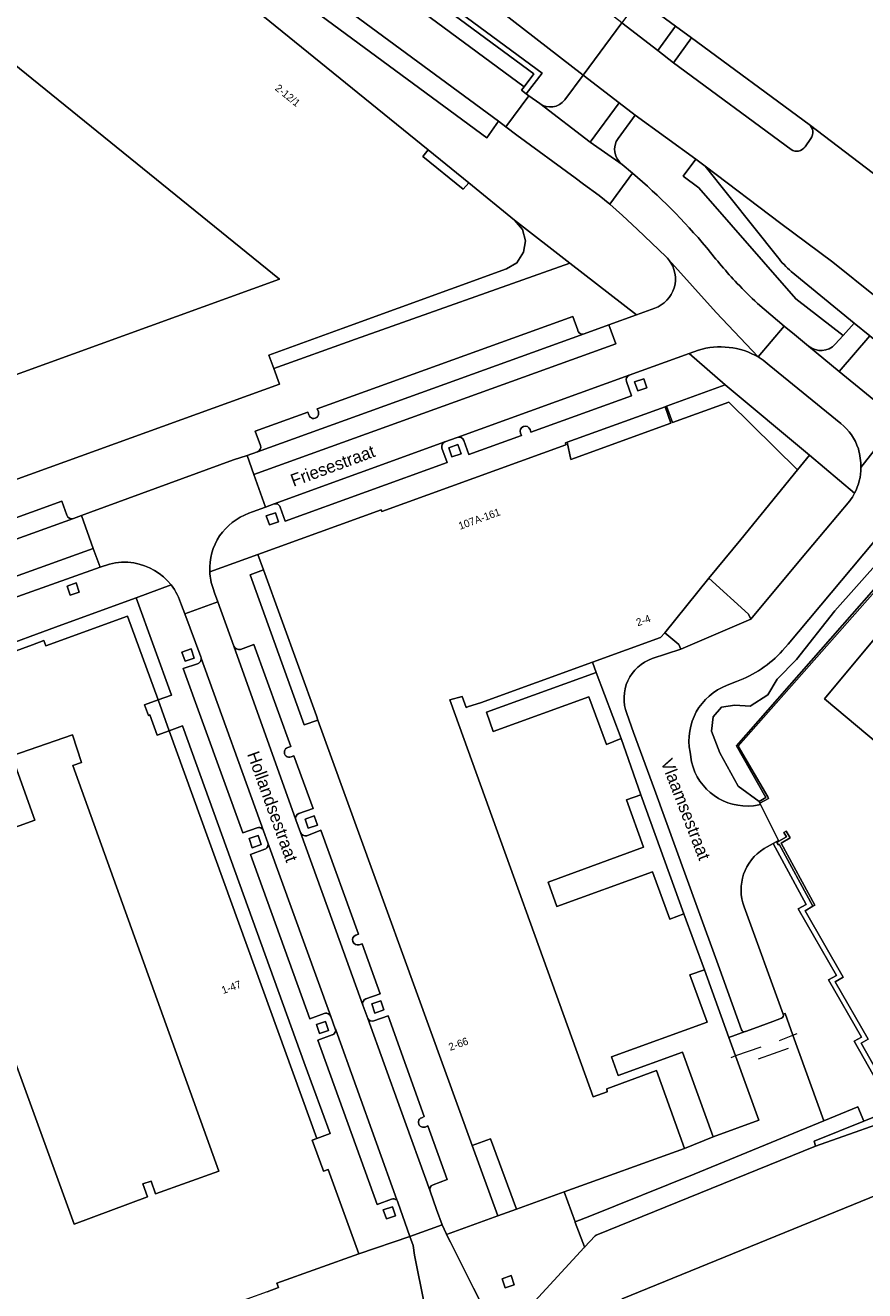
# Model space of a CAD drawing. Header units: metres. Extents: x 151448 to 154749, y 463108 to 465296.
# Tile 276 of 449: x 154262 to 154346, y 463401 to 463527. Entities that reach past the tile are written whole.
import ezdxf
from ezdxf.enums import TextEntityAlignment as Align

# ---------------------------------------------------------------- set-up
doc = ezdxf.new("R2010")
doc.units = ezdxf.units.M
for name, color, linetype, lineweight in [('B-PV-GR-BEPLANTING_CULTUUR_BODEMBEDEKKER-GV', 253, 'Continuous', 9), ('B-PV-GR-BEPLANTING_CULTUUR_HEESTERS-GV', 253, 'Continuous', 9), ('B-PV-GR-GROENVOORZIENING-GV', 253, 'Continuous', 9), ('B-PV-GR-HAAG-GV', 253, 'Continuous', 9), ('B-PV-IE-TERREINAFSCHEIDING_KUNSTMATIG_HEKWERK-G', 253, 'Continuous', 9), ('B-PV-IE-TERREINAFSCHEIDING_KUNSTMATIG_MUUR-G', 253, 'Continuous', 9), ('B-PV-OG-BEBOUWING-GV', 1, 'Continuous', 9), ('B-PV-OG-BEBOUWING-T18', 2, 'Continuous', 9), ('B-PV-OG-TERREIN_ERF-GV', 253, 'Continuous', 9), ('B-PV-OG-TOPOGRAFIE-T18', 2, 'Continuous', 9), ('B-PV-VH-GESLOTENVERHARDING_ASFALT-GV', 253, 'Continuous', 9), ('B-PV-VH-OPENVERHARDING_BETONSTRAATSTEEN-GV', 253, 'Continuous', 9), ('B-PV-VH-OPENVERHARDING_SIERBESTRATING-GV', 253, 'Continuous', 9), ('B-PV-VH-OPENVERHARDING_STRAATBAKSTEEN-GV', 253, 'Continuous', 9)]:
    doc.layers.add(name, color=color, linetype=linetype, lineweight=lineweight)
doc.styles.add('Drong', font='txt', dxfattribs={"height": 1.8})

msp = doc.modelspace()

# ---------------------------------------------------------------- linework, layer by layer
at = {"layer": 'B-PV-GR-BEPLANTING_CULTUUR_BODEMBEDEKKER-GV', "flags": 128}
for points in [[(154335.152, 463449.381), (154335.085, 463449.517), (154334.99, 463449.693), (154332.902, 463451.228), (154331.09, 463454.544), (154330.245, 463456.716), (154330.419, 463458.151), (154331.238, 463459.094), (154332.58, 463459.313), (154334.116, 463459.195), (154335.866, 463460.344), (154336.805, 463461.899), (154338.724, 463463.87), (154342.567, 463468.746), (154347.157, 463473.901), (154348.969, 463475.831), (154350.806, 463476.77), (154352.036, 463477.195), (154350.358, 463478.598)], [(154347.525, 463476.908), (154337.901, 463465.418), (154337.333, 463464.754)], [(154332.749, 463461.663), (154331.795, 463461.295)], [(154328.098, 463454.616), (154328.253, 463453.638)], [(154337.403, 463428.414), (154337.603, 463428.486), (154338.382, 463426.325), (154341.467, 463417.773), (154344.857, 463419.17), (154345.45, 463417.731), (154348.345, 463418.902), (154344.513, 463425.723), (154345.22, 463426.125), (154341.932, 463431.849), (154342.724, 463432.305), (154338.908, 463438.945), (154339.7, 463439.4), (154336.402, 463445.48), (154335.501, 463444.974)], [(154333.516, 463439.14), (154337.403, 463428.414)]]:
    msp.add_lwpolyline(points, dxfattribs=at)
at = {"layer": 'B-PV-GR-BEPLANTING_CULTUUR_BODEMBEDEKKER-GV'}
for points in [[(154337.333, 463464.754, -0.1171365), (154332.749, 463461.663)], [(154331.795, 463461.295, 0.3654639), (154328.098, 463454.616)], [(154328.253, 463453.638, 0.3803509), (154334.444, 463449.258)], [(154334.444, 463449.258, 0.0324869), (154335.152, 463449.381)], [(154335.501, 463444.974, 0.3615235), (154333.516, 463439.14)]]:
    msp.add_lwpolyline(points, format="xyb", dxfattribs=at)
at = {"layer": 'B-PV-GR-BEPLANTING_CULTUUR_HEESTERS-GV', "flags": 128}
for points in [[(154332.752, 463455.259), (154349.603, 463474.428), (154352.036, 463477.195), (154350.806, 463476.77), (154348.969, 463475.831), (154347.157, 463473.901), (154342.567, 463468.746), (154338.724, 463463.87), (154336.805, 463461.899), (154335.866, 463460.344), (154334.116, 463459.195), (154332.58, 463459.313), (154331.238, 463459.094), (154330.419, 463458.151), (154330.245, 463456.716), (154331.09, 463454.544), (154332.902, 463451.228), (154334.99, 463449.693), (154335.686, 463450.088)], [(154336.969, 463445.703), (154336.932, 463445.777), (154336.402, 463445.48), (154339.7, 463439.4), (154338.908, 463438.945), (154342.724, 463432.305), (154341.932, 463431.849), (154345.22, 463426.125), (154344.513, 463425.723), (154348.345, 463418.902), (154348.812, 463419.091), (154345.193, 463425.534), (154345.904, 463425.938), (154342.614, 463431.665), (154343.406, 463432.121), (154339.591, 463438.761), (154340.372, 463439.21), (154337.009, 463445.409), (154336.889, 463445.351), (154336.773, 463445.591)]]:
    msp.add_lwpolyline(points, close=True, dxfattribs=at)
at = {"layer": 'B-PV-GR-GROENVOORZIENING-GV', "flags": 128}
for points in [[(154263.1, 463559.516), (154313.314, 463522.45), (154311.728, 463520.404), (154312.003, 463520.189), (154313.073, 463519.42)], [(154315.578, 463519.784), (154317.424, 463522.277), (154280.923, 463550.577), (154267.89, 463557.635), (154266.145, 463558.64)], [(154342.61, 463495.365), (154343.39, 463496.251), (154338.662, 463499.922), (154328.965, 463511.001), (154327.405, 463512.172), (154328.666, 463513.853), (154322.611, 463518.264), (154320.9, 463515.945)], [(154321.314, 463513.339), (154322.36, 463512.455)], [(154336.839, 463504.105), (154329.617, 463513.16), (154328.666, 463513.853), (154327.405, 463512.172), (154328.965, 463511.001), (154338.662, 463499.922), (154343.39, 463496.251), (154344.485, 463497.495), (154338.215, 463502.63)], [(154334.828, 463499.452), (154337.5, 463497.187), (154338.543, 463496.353), (154339.945, 463495.189)]]:
    msp.add_lwpolyline(points, dxfattribs=at)
at = {"layer": 'B-PV-GR-GROENVOORZIENING-GV'}
for points in [[(154313.073, 463519.42, 0.4016434), (154315.578, 463519.784)], [(154320.9, 463515.945, 0.4044844), (154321.314, 463513.339)], [(154322.36, 463512.455, -0.0402486), (154329.751, 463505.038)], [(154329.751, 463505.038, 0.0243622), (154332.818, 463501.457)], [(154338.215, 463502.63, -0.0543622), (154336.839, 463504.105)], [(154332.818, 463501.457, 0.0146946), (154334.828, 463499.452)], [(154339.945, 463495.189, 0.3977732), (154342.61, 463495.365)]]:
    msp.add_lwpolyline(points, format="xyb", dxfattribs=at)
at = {"layer": 'B-PV-GR-GROENVOORZIENING-GV', "flags": 128}
for points in [[(154323.78, 463491.014), (154323.471, 463491.923), (154322.562, 463491.613), (154322.872, 463490.705)], [(154305.216, 463484.435), (154304.907, 463485.344), (154303.998, 463485.034), (154304.307, 463484.126)], [(154286.969, 463477.628), (154286.66, 463478.537), (154285.751, 463478.227), (154286.061, 463477.319)], [(154267.073, 463470.607), (154266.764, 463471.516), (154265.855, 463471.206), (154266.165, 463470.298)], [(154278.544, 463464.02), (154278.235, 463464.929), (154277.326, 463464.619), (154277.636, 463463.711)], [(154290.859, 463447.328), (154290.55, 463448.237), (154289.641, 463447.927), (154289.951, 463447.019)], [(154285.253, 463445.373), (154284.944, 463446.282), (154284.035, 463445.972), (154284.345, 463445.064)], [(154297.507, 463428.855), (154297.198, 463429.764), (154296.289, 463429.454), (154296.599, 463428.546)], [(154291.983, 463426.799), (154291.674, 463427.708), (154290.765, 463427.398), (154291.075, 463426.49)], [(154317.567, 463405.155), (154318.628, 463406.29), (154318.704, 463406.34), (154340.64, 463415.245), (154340.488, 463415.724), (154345.45, 463417.731), (154344.857, 463419.17), (154341.467, 463417.773), (154328.518, 463412.437), (154318.075, 463408.233), (154316.619, 463407.663), (154316.632, 463407.628), (154317.563, 463405.165)], [(154298.668, 463408.277), (154298.359, 463409.186), (154297.45, 463408.876), (154297.76, 463407.968)], [(154310.531, 463401.392), (154310.222, 463402.301), (154309.313, 463401.991), (154309.622, 463401.083)]]:
    msp.add_lwpolyline(points, close=True, dxfattribs=at)
at = {"layer": 'B-PV-GR-HAAG-GV', "flags": 128}
for points in [[(154263.1, 463559.516), (154313.314, 463522.45), (154311.728, 463520.404), (154312.003, 463520.189)], [(154315.578, 463519.784), (154317.424, 463522.277), (154280.923, 463550.577), (154267.89, 463557.635), (154266.145, 463558.64)], [(154312.003, 463520.189), (154313.073, 463519.42)], [(154342.61, 463495.365), (154343.39, 463496.251), (154338.662, 463499.922), (154328.965, 463511.001), (154327.405, 463512.172), (154328.666, 463513.853), (154322.611, 463518.264), (154320.9, 463515.945)], [(154321.314, 463513.339), (154322.36, 463512.455)], [(154336.839, 463504.105), (154329.617, 463513.16), (154328.666, 463513.853), (154327.405, 463512.172), (154328.965, 463511.001), (154338.662, 463499.922), (154343.39, 463496.251), (154344.485, 463497.495), (154338.215, 463502.63)], [(154334.828, 463499.452), (154337.5, 463497.187), (154338.543, 463496.353), (154339.945, 463495.189)]]:
    msp.add_lwpolyline(points, dxfattribs=at)
at = {"layer": 'B-PV-GR-HAAG-GV'}
for points in [[(154313.073, 463519.42, 0.4016434), (154315.578, 463519.784)], [(154320.9, 463515.945, 0.4044844), (154321.314, 463513.339)], [(154322.36, 463512.455, -0.0402486), (154329.751, 463505.038)], [(154329.751, 463505.038, 0.0243622), (154332.818, 463501.457)], [(154338.215, 463502.63, -0.0543622), (154336.839, 463504.105)], [(154332.818, 463501.457, 0.0146946), (154334.828, 463499.452)], [(154339.945, 463495.189, 0.3977732), (154342.61, 463495.365)]]:
    msp.add_lwpolyline(points, format="xyb", dxfattribs=at)
at = {"layer": 'B-PV-GR-HAAG-GV', "flags": 128}
msp.add_lwpolyline([(154317.567, 463405.155), (154318.628, 463406.29), (154318.704, 463406.34), (154340.64, 463415.245), (154340.488, 463415.724), (154345.45, 463417.731), (154344.857, 463419.17), (154341.467, 463417.773), (154328.518, 463412.437), (154318.075, 463408.233), (154316.619, 463407.663), (154316.632, 463407.628), (154317.563, 463405.165)], close=True, dxfattribs=at)
at = {"layer": 'B-PV-IE-TERREINAFSCHEIDING_KUNSTMATIG_HEKWERK-G', "flags": 128}
for points in [[(154337.048, 463425.812), (154338.382, 463426.325)], [(154338.382, 463426.325), (154338.818, 463426.492)], [(154335.155, 463425.144), (154332.648, 463424.253)], [(154334.928, 463423.959), (154337.921, 463425.036)], [(154332.648, 463424.253), (154332.166, 463424.082)], [(154340.64, 463415.245), (154340.585, 463415.418)]]:
    msp.add_lwpolyline(points, dxfattribs=at)
at = {"layer": 'B-PV-IE-TERREINAFSCHEIDING_KUNSTMATIG_MUUR-G', "flags": 128}
for points in [[(154289.415, 463457.718), (154284.132, 463472.344)], [(154289.544, 463457.334), (154289.415, 463457.718)], [(154318.704, 463406.34), (154340.64, 463415.245)]]:
    msp.add_lwpolyline(points, dxfattribs=at)
at = {"layer": 'B-PV-OG-BEBOUWING-GV', "flags": 128}
for points in [[(154260.088, 463538.466), (154214.258, 463521.888), (154217.732, 463512.172), (154221.565, 463501.544), (154223.533, 463502.281), (154227.014, 463492.715), (154225.049, 463491.953), (154232.438, 463471.626), (154287.066, 463491.382), (154286.51, 463492.958), (154285.998, 463494.282), (154293.343, 463496.944), (154309.744, 463502.902), (154310.777, 463503.514), (154311.453, 463504.585), (154311.662, 463505.694), (154311.358, 463506.851), (154310.56, 463507.762), (154305.993, 463511.505), (154305.438, 463510.868), (154301.397, 463514.133), (154301.915, 463514.786), (154274.673, 463536.913)], [(154285.832, 463400.68), (154286.972, 463401.102), (154286.813, 463401.544), (154294.993, 463404.482), (154291.946, 463412.925), (154291.464, 463412.751), (154291.392, 463412.95), (154290.345, 463415.845), (154290.823, 463416.018), (154276.062, 463456.74), (154274.868, 463456.306), (154274.131, 463458.346), (154273.981, 463458.29), (154273.593, 463459.33), (154274.936, 463459.832), (154271.9, 463468.215), (154263.723, 463465.253), (154263.538, 463465.76), (154262.406, 463465.348), (154258.352, 463463.872)], [(154442.147, 463403.353), (154421.362, 463419.229), (154414.536, 463424.443), (154414.289, 463424.632), (154412.427, 463426.054), (154394.653, 463418.798), (154386.1, 463415.306), (154382.303, 463424.586), (154388.444, 463427.099), (154388.646, 463427.182), (154388.333, 463427.958), (154384.274, 463426.301), (154370.272, 463420.584), (154364.632, 463418.282), (154364.855, 463417.735), (154321.302, 463399.986)]]:
    msp.add_lwpolyline(points, dxfattribs=at)
for points in [[(154233.105, 463518.142), (154256.515, 463526.61), (154287.075, 463501.861), (154245.879, 463486.96), (154236.362, 463513.272), (154235.04, 463512.793)], [(154325.563, 463466.523), (154329.978, 463471.983), (154333.176, 463475.856), (154338.851, 463482.827), (154331.966, 463489.57), (154326.348, 463487.54), (154325.757, 463489.193), (154325.601, 463489.134), (154326.188, 463487.478), (154316.181, 463483.86), (154315.813, 463485.578), (154315.641, 463485.512), (154315.679, 463485.336), (154297.29, 463478.673), (154297.232, 463478.843), (154284.906, 463474.379), (154285.474, 463472.816), (154290.774, 463458.232), (154290.921, 463457.807), (154306.311, 463415.301), (154308.158, 463415.979), (154310.747, 463408.954), (154315.508, 463410.673), (154327.548, 463415.021), (154324.748, 463422.788), (154319.798, 463420.959), (154319.81, 463420.665), (154318.41, 463420.18), (154304.647, 463458.278), (154304.105, 463459.832), (154305.314, 463460.173), (154305.733, 463459.074), (154305.974, 463459.159), (154307.172, 463459.555), (154318.335, 463463.613), (154325.137, 463466.085)], [(154360.189, 463432.569), (154362.956, 463427.71), (154378.347, 463436.437), (154378.115, 463436.886), (154380.906, 463438.511), (154379.921, 463440.281), (154383.978, 463445.04), (154379.188, 463449.068), (154379.432, 463449.451), (154360.362, 463465.471), (154351.957, 463472.477), (154351.82, 463472.312), (154341.529, 463459.931), (154360.501, 463444.022), (154363.615, 463447.676), (154370.014, 463442.272), (154369.013, 463440.978), (154370.287, 463438.579), (154360.085, 463432.751)], [(154281.027, 463412.744), (154274.689, 463410.491), (154274.267, 463411.733), (154273.431, 463411.464), (154273.871, 463410.192), (154266.566, 463407.435), (154250.766, 463450.783), (154255.981, 463452.645), (154258.265, 463446.253), (154262.619, 463447.816), (154260.342, 463454.25), (154266.387, 463456.357), (154267.304, 463453.585), (154266.426, 463453.28)]]:
    msp.add_lwpolyline(points, close=True, dxfattribs=at)
at = {"layer": 'B-PV-OG-TERREIN_ERF-GV', "flags": 128}
for points in [[(154233.105, 463518.142), (154235.04, 463512.793), (154236.362, 463513.272), (154245.879, 463486.96), (154287.075, 463501.861), (154256.515, 463526.61)], [(154301.915, 463514.786), (154301.397, 463514.133), (154305.438, 463510.868), (154305.993, 463511.505)], [(154294.659, 463495.89), (154316.07, 463503.488), (154310.56, 463507.762), (154311.358, 463506.851), (154311.662, 463505.694), (154311.453, 463504.585), (154310.777, 463503.514), (154309.744, 463502.902), (154293.343, 463496.944), (154285.998, 463494.282), (154286.51, 463492.958)], [(154338.851, 463482.827), (154340.028, 463484.273), (154331.623, 463491.33), (154325.757, 463489.193), (154326.348, 463487.54), (154331.966, 463489.57)], [(154315.813, 463485.578), (154316.181, 463483.86), (154326.188, 463487.478), (154325.601, 463489.134)], [(154349.603, 463474.428), (154332.752, 463455.259), (154335.686, 463450.088), (154334.99, 463449.693), (154335.085, 463449.517), (154335.946, 463449.976), (154335.859, 463450.156), (154332.9, 463455.227), (154349.616, 463474.132), (154349.749, 463474.284)], [(154285.474, 463472.816), (154284.132, 463472.344), (154289.415, 463457.718), (154289.544, 463457.334), (154290.921, 463457.807), (154290.774, 463458.232)], [(154360.085, 463432.751), (154370.287, 463438.579), (154369.013, 463440.978), (154370.014, 463442.272), (154363.615, 463447.676), (154360.501, 463444.022), (154341.529, 463459.931), (154351.82, 463472.312), (154351.957, 463472.477), (154360.362, 463465.471), (154379.432, 463449.451), (154379.188, 463449.068), (154383.978, 463445.04), (154379.921, 463440.281), (154380.906, 463438.511), (154378.115, 463436.886), (154378.347, 463436.437), (154362.956, 463427.71), (154360.189, 463432.569)], [(154274.936, 463459.832), (154276.27, 463460.301), (154272.751, 463470.044), (154265.335, 463467.322), (154258.06, 463464.683), (154258.352, 463463.872), (154262.406, 463465.348), (154263.538, 463465.76), (154263.723, 463465.253), (154271.9, 463468.215)], [(154327.486, 463438.465), (154326.066, 463437.914), (154324.336, 463442.641), (154314.798, 463439.186), (154313.919, 463441.637), (154323.447, 463445.11), (154321.738, 463449.85), (154323.175, 463450.336), (154321.225, 463455.961), (154319.734, 463455.375), (154317.992, 463460.126), (154308.442, 463456.671), (154307.765, 463458.613), (154318.728, 463462.573), (154318.335, 463463.613), (154307.172, 463459.555), (154305.974, 463459.159), (154305.733, 463459.074), (154305.314, 463460.173), (154304.105, 463459.832), (154304.647, 463458.278), (154318.41, 463420.18), (154319.81, 463420.665), (154319.798, 463420.959), (154324.748, 463422.788), (154327.548, 463415.021), (154330.422, 463416.169), (154327.36, 463424.633), (154320.928, 463422.302), (154320.24, 463424.161), (154329.806, 463427.621), (154328.074, 463432.357), (154329.533, 463432.856)], [(154321.225, 463455.961), (154318.728, 463462.573), (154307.765, 463458.613), (154308.442, 463456.671), (154317.992, 463460.126), (154319.734, 463455.375)], [(154274.936, 463459.832), (154273.593, 463459.33), (154273.981, 463458.29), (154274.131, 463458.346), (154274.868, 463456.306), (154276.062, 463456.74)], [(154281.027, 463412.744), (154266.426, 463453.28), (154267.304, 463453.585), (154266.387, 463456.357), (154260.342, 463454.25), (154262.619, 463447.816), (154258.265, 463446.253), (154255.981, 463452.645), (154250.766, 463450.783), (154266.566, 463407.435), (154273.871, 463410.192), (154273.431, 463411.464), (154274.267, 463411.733), (154274.689, 463410.491)], [(154276.062, 463456.74), (154290.823, 463416.018), (154292.14, 463416.499), (154289.637, 463423.3), (154277.369, 463457.235)], [(154323.175, 463450.336), (154321.738, 463449.85), (154323.447, 463445.11), (154313.919, 463441.637), (154314.798, 463439.186), (154324.336, 463442.641), (154326.066, 463437.914), (154327.486, 463438.465)], [(154331.98, 463426.099), (154329.533, 463432.856), (154328.074, 463432.357), (154329.806, 463427.621), (154320.24, 463424.161), (154320.928, 463422.302), (154327.36, 463424.633), (154330.422, 463416.169), (154334.973, 463417.833), (154332.648, 463424.253)], [(154310.747, 463408.954), (154308.158, 463415.979), (154306.311, 463415.301), (154308.88, 463408.277)]]:
    msp.add_lwpolyline(points, close=True, dxfattribs=at)
for points in [[(154349.616, 463474.132), (154332.9, 463455.227), (154335.859, 463450.156), (154335.946, 463449.976), (154335.085, 463449.517), (154335.152, 463449.381), (154336.04, 463447.583), (154336.932, 463445.777), (154336.969, 463445.703), (154337.734, 463446.142), (154337.473, 463446.592), (154337.712, 463446.707), (154338.089, 463446.047), (154337.189, 463445.525), (154340.572, 463439.325), (154340.372, 463439.21), (154339.591, 463438.761), (154343.406, 463432.121), (154342.614, 463431.665), (154345.904, 463425.938), (154345.193, 463425.534), (154348.812, 463419.091)], [(154318.717, 463391.45), (154322.008, 463393.769), (154323.423, 463394.779), (154323.359, 463394.936), (154321.581, 463399.285), (154321.302, 463399.986), (154364.855, 463417.735), (154364.632, 463418.282), (154370.272, 463420.584)], [(154350.073, 463418.563), (154340.64, 463415.245), (154318.704, 463406.34), (154318.628, 463406.29), (154317.567, 463405.155), (154317.539, 463405.125), (154317.514, 463405.098), (154310.68, 463397.701)], [(154348.345, 463418.902), (154345.45, 463417.731), (154340.488, 463415.724), (154340.64, 463415.245), (154350.073, 463418.563)]]:
    msp.add_lwpolyline(points, dxfattribs=at)
at = {"layer": 'B-PV-VH-GESLOTENVERHARDING_ASFALT-GV', "flags": 128}
for points in [[(154168.707, 463633.18), (154175.679, 463628.323), (154203.011, 463608.289), (154209.031, 463603.817), (154209.186, 463603.703), (154218.729, 463596.66), (154218.805, 463596.604), (154232.754, 463586.318), (154233.942, 463585.442), (154261.005, 463565.485), (154280.923, 463550.577), (154317.424, 463522.277), (154321.294, 463527.487), (154284.421, 463555.998), (154279.879, 463559.42), (154275.322, 463562.822), (154237.741, 463590.718)], [(154326.92, 463535.068), (154323.013, 463529.866), (154326.647, 463527.164)], [(154324.871, 463524.73), (154321.294, 463527.487), (154317.424, 463522.277), (154321.029, 463519.511), (154322.611, 463518.264), (154328.666, 463513.853), (154329.617, 463513.16), (154337.18, 463507.441), (154342.374, 463503.582), (154346.586, 463500.169), (154348.153, 463498.934), (154351.657, 463495.969), (154353.768, 463498.636), (154356.114, 463501.509), (154352.487, 463504.175), (154350.892, 463505.398), (154349.842, 463506.193)], [(154326.647, 463527.164), (154328.23, 463525.986), (154339.988, 463517.334), (154350.638, 463509.253)], [(154328.23, 463525.986), (154326.44, 463523.497), (154338.195, 463514.843)], [(154339.988, 463517.334), (154328.23, 463525.986)], [(154338.195, 463514.843), (154326.44, 463523.497), (154324.871, 463524.73)], [(154350.638, 463509.253), (154339.988, 463517.334)], [(154339.588, 463515.111), (154340.166, 463515.944)], [(154340.166, 463515.944), (154339.588, 463515.111)], [(154348.153, 463498.934), (154346.586, 463500.169), (154342.374, 463503.582), (154337.18, 463507.441), (154329.617, 463513.16), (154336.839, 463504.105)], [(154338.215, 463502.63), (154344.485, 463497.495), (154346.058, 463496.212), (154349.549, 463493.309), (154350.93, 463492.214), (154363.838, 463481.653), (154364.461, 463481.144), (154366.634, 463483.897), (154351.993, 463495.703), (154351.657, 463495.969), (154348.153, 463498.934)]]:
    msp.add_lwpolyline(points, dxfattribs=at)
at = {"layer": 'B-PV-VH-GESLOTENVERHARDING_ASFALT-GV'}
for points in [[(154340.166, 463515.944, 0.4113979), (154339.988, 463517.334)], [(154339.988, 463517.334, -0.4113979), (154340.166, 463515.944)], [(154338.195, 463514.843, 0.4306672), (154339.588, 463515.111)], [(154339.588, 463515.111, -0.4306672), (154338.195, 463514.843)], [(154336.839, 463504.105, 0.0543622), (154338.215, 463502.63)]]:
    msp.add_lwpolyline(points, format="xyb", dxfattribs=at)
at = {"layer": 'B-PV-VH-GESLOTENVERHARDING_ASFALT-GV', "flags": 128}
msp.add_lwpolyline([(154336.969, 463445.703), (154336.773, 463445.591), (154336.889, 463445.351), (154337.009, 463445.409), (154340.372, 463439.21), (154340.572, 463439.325), (154337.189, 463445.525), (154338.089, 463446.047), (154337.712, 463446.707), (154337.473, 463446.592), (154337.734, 463446.142)], close=True, dxfattribs=at)
at = {"layer": 'B-PV-VH-OPENVERHARDING_BETONSTRAATSTEEN-GV', "flags": 128}
for points in [[(154308.97, 463517.655), (154309.699, 463517.096), (154312.003, 463520.189), (154311.728, 463520.404), (154311.259, 463520.77), (154311.51, 463521.107), (154262.033, 463557.638), (154261.784, 463557.299), (154260.577, 463558.197), (154230.418, 463580.41), (154229.149, 463581.331), (154226.795, 463583.04)], [(154262.175, 463559.462), (154262.952, 463558.889), (154312.473, 463522.403), (154311.51, 463521.107), (154311.259, 463520.77), (154311.728, 463520.404), (154313.314, 463522.45), (154263.1, 463559.516)], [(154325.711, 463504.108), (154322.806, 463506.857), (154321.339, 463508.246), (154320.077, 463509.361), (154319.019, 463510.222), (154317.442, 463511.375), (154316.628, 463511.99), (154310.796, 463516.275), (154309.699, 463517.096), (154308.97, 463517.655), (154307.803, 463516.001), (154295.546, 463525.032), (154279.989, 463536.508), (154281.233, 463538.089), (154279.341, 463539.526), (154271.993, 463544.93), (154270.526, 463545.987)], [(154270.526, 463545.987), (154271.993, 463544.93), (154279.341, 463539.526), (154281.233, 463538.089), (154308.97, 463517.655)], [(154257.882, 463544.583), (154258.317, 463543.362), (154260.088, 463538.466), (154263.343, 463539.643), (154267.677, 463541.253), (154268.726, 463541.643), (154274.673, 463536.913), (154301.915, 463514.786), (154305.993, 463511.505)], [(154313.073, 463519.42), (154318.131, 463515.574), (154321.029, 463519.511), (154317.424, 463522.277)], [(154317.424, 463522.277), (154315.578, 463519.784)], [(154321.029, 463519.511), (154318.131, 463515.574), (154321.314, 463513.339)], [(154320.9, 463515.945), (154322.611, 463518.264), (154321.029, 463519.511)], [(154322.36, 463512.455), (154320.077, 463509.361), (154321.339, 463508.246), (154322.806, 463506.857), (154325.711, 463504.108)], [(154305.993, 463511.505), (154310.56, 463507.762), (154316.07, 463503.488), (154322.741, 463498.314), (154324.563, 463498.974)], [(154325.98, 463503.807), (154330.696, 463498.551), (154334.913, 463494.102), (154337.5, 463497.187), (154334.828, 463499.452)], [(154316.871, 463496.787), (154316.387, 463498.157), (154290.844, 463488.917), (154290.96, 463488.622)], [(154345.173, 463483.059), (154346.509, 463484.746), (154348.919, 463487.791), (154348.33, 463488.276), (154348.094, 463488.47), (154343.002, 463492.639), (154339.945, 463495.189), (154338.543, 463496.353), (154337.5, 463497.187), (154334.913, 463494.102), (154335.394, 463493.785), (154336.007, 463493.282), (154343.165, 463487.464)], [(154339.945, 463495.189), (154343.002, 463492.639), (154346.058, 463496.212), (154344.485, 463497.495), (154343.39, 463496.251), (154342.61, 463495.365)], [(154284.872, 463484.621), (154317.505, 463496.417)], [(154347.911, 463491.304), (154349.549, 463493.309), (154346.058, 463496.212), (154343.002, 463492.639)], [(154328.927, 463494.784), (154328.004, 463494.45), (154331.623, 463491.33), (154340.028, 463484.273), (154344.538, 463480.486)], [(154343.165, 463487.464), (154336.007, 463493.282), (154335.394, 463493.785), (154334.913, 463494.102)], [(154322.023, 463492.283), (154304.843, 463486.062)], [(154312.114, 463486.86), (154312.205, 463486.595), (154322.257, 463490.229), (154321.738, 463491.644)], [(154343.002, 463492.639), (154348.094, 463488.47)], [(154290.015, 463488.306), (154289.918, 463488.583), (154284.643, 463486.685), (154285.167, 463485.252)], [(154303.601, 463485.622), (154286.543, 463479.41)], [(154305.483, 463485.76), (154305.992, 463484.348), (154311.254, 463486.246), (154311.145, 463486.499)], [(154287.144, 463479.106), (154287.644, 463477.692), (154303.83, 463483.544), (154303.306, 463484.983)], [(154344.538, 463480.486), (154340.028, 463484.273), (154338.851, 463482.827), (154333.176, 463475.856)], [(154354.831, 463477.982), (154346.509, 463484.746), (154345.173, 463483.059)], [(154265.826, 463478.279), (154265.323, 463479.684), (154236.094, 463469.106), (154236.646, 463467.68)], [(154344.067, 463479.736), (154339.137, 463473.848), (154334.169, 463467.908), (154327.163, 463464.89), (154324.327, 463463.961)], [(154333.176, 463475.856), (154329.978, 463471.983), (154333.945, 463468.386), (154334.169, 463467.908), (154339.137, 463473.848), (154344.067, 463479.736)], [(154236.343, 463467.109), (154266.485, 463477.971)], [(154337.333, 463464.754), (154337.901, 463465.418), (154347.525, 463476.908)], [(154327.163, 463464.89), (154326.983, 463465.382), (154325.563, 463466.523), (154325.137, 463466.085), (154318.335, 463463.613), (154318.728, 463462.573), (154321.225, 463455.961), (154323.175, 463450.336), (154327.486, 463438.465), (154329.533, 463432.856), (154331.98, 463426.099), (154333.593, 463426.686)], [(154282.497, 463465.202), (154288.7, 463447.858)], [(154287.896, 463455.083), (154288.2, 463455.19), (154284.514, 463465.374), (154283.17, 463464.87)], [(154324.327, 463463.961), (154327.163, 463464.89)], [(154331.795, 463461.295), (154332.749, 463461.663)], [(154333.237, 463426.87), (154330.897, 463433.358), (154328.818, 463439.107), (154324.535, 463450.878), (154322.464, 463456.589), (154321.78, 463458.468)], [(154321.78, 463458.468), (154322.464, 463456.589), (154324.535, 463450.878), (154328.818, 463439.107), (154330.897, 463433.358), (154333.237, 463426.87)], [(154289.001, 463448.472), (154290.426, 463448.992), (154288.52, 463454.239), (154288.242, 463454.145)], [(154328.253, 463453.638), (154328.098, 463454.616)], [(154335.501, 463444.974), (154336.402, 463445.48), (154336.932, 463445.777), (154336.04, 463447.583), (154335.152, 463449.381)], [(154289.17, 463446.594), (154292.427, 463437.57), (154295.393, 463429.33)], [(154294.687, 463436.329), (154294.954, 463436.425), (154291.208, 463446.818), (154289.801, 463446.261)], [(154337.403, 463428.414), (154333.516, 463439.14)], [(154295.703, 463429.952), (154297.125, 463430.455), (154295.323, 463435.467), (154295.038, 463435.367)], [(154337.25, 463428.03), (154336.381, 463427.709), (154334.483, 463427.009), (154333.641, 463426.701), (154333.593, 463426.686), (154331.98, 463426.099), (154332.648, 463424.253), (154334.973, 463417.833), (154330.422, 463416.169), (154327.548, 463415.021), (154315.508, 463410.673), (154316.619, 463407.663), (154318.075, 463408.233), (154328.518, 463412.437), (154341.467, 463417.773), (154338.382, 463426.325), (154337.603, 463428.486), (154337.403, 463428.414)], [(154295.891, 463427.997), (154299.179, 463418.931), (154302.116, 463410.732)], [(154301.288, 463418.084), (154301.543, 463418.196), (154297.918, 463428.265), (154296.504, 463427.767)], [(154333.593, 463426.686), (154333.641, 463426.701), (154334.483, 463427.009), (154336.381, 463427.709), (154337.25, 463428.03)], [(154302.415, 463411.383), (154303.824, 463411.901), (154301.895, 463417.27), (154301.634, 463417.154)]]:
    msp.add_lwpolyline(points, dxfattribs=at)
for points in [[(154262.952, 463558.889), (154262.033, 463557.638), (154311.51, 463521.107), (154312.473, 463522.403)], [(154281.233, 463538.089), (154279.989, 463536.508), (154295.546, 463525.032), (154307.803, 463516.001), (154308.97, 463517.655)], [(154323.013, 463529.866), (154321.294, 463527.487), (154324.871, 463524.73), (154326.647, 463527.164)], [(154328.23, 463525.986), (154326.647, 463527.164), (154324.871, 463524.73), (154326.44, 463523.497)], [(154313.073, 463519.42), (154312.003, 463520.189), (154309.699, 463517.096), (154310.796, 463516.275), (154316.628, 463511.99), (154317.442, 463511.375), (154319.019, 463510.222), (154320.077, 463509.361), (154322.36, 463512.455), (154321.314, 463513.339), (154318.131, 463515.574)], [(154325.563, 463466.523), (154326.983, 463465.382), (154327.163, 463464.89), (154334.169, 463467.908), (154333.945, 463468.386), (154329.978, 463471.983)], [(154279.251, 463464.01), (154279.252, 463463.89), (154279.226, 463463.772), (154279.174, 463463.663), (154279.099, 463463.569), (154279.004, 463463.494), (154278.895, 463463.443), (154277.459, 463462.96), (154283.424, 463446.548), (154284.84, 463447.055), (154284.967, 463447.083), (154285.098, 463447.076), (154285.222, 463447.036), (154285.332, 463446.965), (154285.419, 463446.868), (154285.479, 463446.752)], [(154285.906, 463445.543), (154285.933, 463445.416), (154285.927, 463445.285), (154285.887, 463445.161), (154285.816, 463445.052), (154285.72, 463444.964), (154285.604, 463444.904), (154284.188, 463444.389), (154290.116, 463427.98), (154291.536, 463428.495), (154291.666, 463428.524), (154291.799, 463428.518), (154291.926, 463428.479), (154292.039, 463428.408), (154292.13, 463428.31), (154292.193, 463428.193)], [(154292.695, 463426.855), (154292.678, 463426.731), (154292.643, 463426.617), (154292.58, 463426.517), (154292.493, 463426.436), (154292.387, 463426.38), (154292.328, 463426.358), (154290.902, 463425.831), (154296.827, 463409.423), (154298.257, 463409.935), (154298.275, 463409.942), (154298.403, 463409.969), (154298.534, 463409.963), (154298.659, 463409.922), (154298.815, 463409.868)]]:
    msp.add_lwpolyline(points, close=True, dxfattribs=at)
at = {"layer": 'B-PV-VH-OPENVERHARDING_BETONSTRAATSTEEN-GV'}
for points in [[(154315.578, 463519.784, -0.4016434), (154313.073, 463519.42)], [(154321.314, 463513.339, -0.4044844), (154320.9, 463515.945)], [(154329.751, 463505.038, 0.0402486), (154322.36, 463512.455)], [(154332.818, 463501.457, -0.0243622), (154329.751, 463505.038)], [(154324.563, 463498.974, 0.5145777), (154325.98, 463503.807)], [(154325.98, 463503.807, 0.0310894), (154325.711, 463504.108)], [(154325.711, 463504.108, -0.0310894), (154325.98, 463503.807)], [(154334.828, 463499.452, -0.0146946), (154332.818, 463501.457)], [(154317.505, 463496.417, -0.4481272), (154316.871, 463496.787)], [(154334.913, 463494.102, 0.2074934), (154328.927, 463494.784)], [(154342.61, 463495.365, -0.3977732), (154339.945, 463495.189)], [(154321.738, 463491.644, -0.3704823), (154322.023, 463492.283)], [(154290.96, 463488.622, -1.0139646), (154290.015, 463488.306)], [(154311.145, 463486.499, -0.9834749), (154312.114, 463486.86)], [(154343.165, 463487.464, -0.1416649), (154344.916, 463484.916)], [(154344.916, 463484.916, 0.1416649), (154343.165, 463487.464)], [(154303.306, 463484.983, -0.3922798), (154303.601, 463485.622)], [(154304.843, 463486.062, -0.4121534), (154305.483, 463485.76)], [(154285.167, 463485.252, -0.4104076), (154284.872, 463484.621)], [(154344.916, 463484.916, -0.0651774), (154345.173, 463483.059)], [(154345.173, 463483.059, 0.0651774), (154344.916, 463484.916)], [(154344.538, 463480.486, 0.1201603), (154345.173, 463483.059)], [(154345.173, 463483.059, -0.1201603), (154344.538, 463480.486)], [(154344.067, 463479.736, 0.0385394), (154344.538, 463480.486)], [(154344.538, 463480.486, -0.0385394), (154344.067, 463479.736)], [(154286.543, 463479.41, -0.4163382), (154287.144, 463479.106)], [(154266.485, 463477.971, -0.4126733), (154265.826, 463478.279)], [(154283.17, 463464.87, -0.3390909), (154282.497, 463465.202)], [(154321.78, 463458.468, -0.4233314), (154324.327, 463463.961)], [(154324.327, 463463.961, 0.4233314), (154321.78, 463458.468)], [(154332.749, 463461.663, 0.1171365), (154337.333, 463464.754)], [(154328.098, 463454.616, -0.3654639), (154331.795, 463461.295)], [(154288.242, 463454.145, -1.0215376), (154287.896, 463455.083)], [(154334.444, 463449.258, -0.3803509), (154328.253, 463453.638)], [(154335.152, 463449.381, -0.0324869), (154334.444, 463449.258)], [(154288.7, 463447.858, -0.385875), (154289.001, 463448.472)], [(154289.801, 463446.261, -0.3818132), (154289.17, 463446.594)], [(154333.516, 463439.14, -0.3615235), (154335.501, 463444.974)], [(154295.038, 463435.367, -0.9468543), (154294.687, 463436.329)], [(154295.393, 463429.33, -0.3989698), (154295.703, 463429.952)], [(154337.403, 463428.414, -0.4344137), (154337.25, 463428.03)], [(154337.25, 463428.03, 0.4344137), (154337.403, 463428.414)], [(154296.504, 463427.767, -0.3948875), (154295.891, 463427.997)], [(154333.593, 463426.686, -0.3660965), (154333.237, 463426.87)], [(154333.237, 463426.87, 0.3660965), (154333.593, 463426.686)], [(154301.634, 463417.154, -1.0191102), (154301.288, 463418.084)], [(154302.116, 463410.732, -0.4041138), (154302.415, 463411.383)]]:
    msp.add_lwpolyline(points, format="xyb", dxfattribs=at)
at = {"layer": 'B-PV-VH-OPENVERHARDING_SIERBESTRATING-GV', "flags": 128}
for points in [[(154316.07, 463503.488), (154294.659, 463495.89), (154286.51, 463492.958), (154287.066, 463491.382), (154232.438, 463471.626), (154227.416, 463469.8)], [(154317.505, 463496.417), (154319.981, 463497.314), (154322.741, 463498.314), (154316.07, 463503.488)], [(154290.96, 463488.622), (154290.844, 463488.917), (154316.387, 463498.157), (154316.871, 463496.787)], [(154285.167, 463485.252), (154284.643, 463486.685), (154289.918, 463488.583), (154290.015, 463488.306)], [(154266.485, 463477.971), (154267.282, 463478.272), (154268.188, 463478.59), (154282.488, 463483.814), (154283.832, 463484.265), (154284.872, 463484.621)], [(154236.646, 463467.68), (154236.094, 463469.106), (154265.323, 463479.684), (154265.826, 463478.279)]]:
    msp.add_lwpolyline(points, dxfattribs=at)
at = {"layer": 'B-PV-VH-OPENVERHARDING_SIERBESTRATING-GV'}
for points in [[(154316.871, 463496.787, 0.4481272), (154317.505, 463496.417)], [(154290.015, 463488.306, 1.0139646), (154290.96, 463488.622)], [(154284.872, 463484.621, 0.4104076), (154285.167, 463485.252)], [(154265.826, 463478.279, 0.4126733), (154266.485, 463477.971)]]:
    msp.add_lwpolyline(points, format="xyb", dxfattribs=at)
at = {"layer": 'B-PV-VH-OPENVERHARDING_STRAATBAKSTEEN-GV'}
for points in [[(154325.98, 463503.807, -0.5145777), (154324.563, 463498.974)], [(154328.927, 463494.784, -0.2074934), (154334.913, 463494.102)], [(154322.023, 463492.283, 0.3704823), (154321.738, 463491.644)], [(154312.114, 463486.86, 0.9834749), (154311.145, 463486.499)], [(154303.601, 463485.622, 0.3922798), (154303.306, 463484.983)], [(154305.483, 463485.76, 0.4121534), (154304.843, 463486.062)], [(154287.144, 463479.106, 0.4163382), (154286.543, 463479.41)], [(154284.025, 463478.479, 0.3333463), (154280.106, 463472.639)], [(154280.106, 463472.639, -0.3333463), (154284.025, 463478.479)], [(154272.524, 463473.521, 0.1107189), (154270.094, 463473.384)], [(154270.094, 463473.384, -0.1107189), (154272.524, 463473.521)], [(154276.24, 463471.324, 0.1858892), (154272.524, 463473.521)], [(154272.524, 463473.521, -0.1858892), (154276.24, 463471.324)], [(154280.106, 463472.639, 0.0730874), (154280.439, 463470.957)], [(154280.439, 463470.957, -0.0730874), (154280.106, 463472.639)], [(154277.288, 463469.307, 0.0954424), (154276.24, 463471.324)], [(154276.24, 463471.324, -0.0954424), (154277.288, 463469.307)], [(154282.497, 463465.202, 0.3390909), (154283.17, 463464.87)], [(154287.896, 463455.083, 1.0215376), (154288.242, 463454.145)], [(154289.001, 463448.472, 0.385875), (154288.7, 463447.858)], [(154289.17, 463446.594, 0.3818132), (154289.801, 463446.261)], [(154294.687, 463436.329, 0.9468543), (154295.038, 463435.367)], [(154295.703, 463429.952, 0.3989698), (154295.393, 463429.33)], [(154295.891, 463427.997, 0.3948875), (154296.504, 463427.767)], [(154301.288, 463418.084, 1.0191102), (154301.634, 463417.154)], [(154302.415, 463411.383, 0.4041138), (154302.116, 463410.732)]]:
    msp.add_lwpolyline(points, format="xyb", dxfattribs=at)
at = {"layer": 'B-PV-VH-OPENVERHARDING_STRAATBAKSTEEN-GV', "flags": 128}
for points in [[(154334.913, 463494.102), (154330.696, 463498.551), (154325.98, 463503.807)], [(154324.563, 463498.974), (154322.741, 463498.314), (154319.981, 463497.314), (154320.675, 463495.407), (154299.016, 463487.578), (154284.497, 463482.354), (154285.673, 463479.092), (154286.543, 463479.41), (154303.601, 463485.622), (154304.843, 463486.062), (154322.023, 463492.283), (154328.004, 463494.45)], [(154280.106, 463472.639), (154284.906, 463474.379), (154297.232, 463478.843), (154297.29, 463478.673), (154315.679, 463485.336), (154315.641, 463485.512), (154315.813, 463485.578), (154325.601, 463489.134), (154325.757, 463489.193), (154331.623, 463491.33), (154328.004, 463494.45), (154322.023, 463492.283)], [(154328.004, 463494.45), (154328.927, 463494.784)], [(154321.738, 463491.644), (154322.257, 463490.229), (154312.205, 463486.595), (154312.114, 463486.86)], [(154304.843, 463486.062), (154303.601, 463485.622)], [(154311.145, 463486.499), (154311.254, 463486.246), (154305.992, 463484.348), (154305.483, 463485.76)], [(154284.025, 463478.479), (154284.381, 463478.622), (154285.673, 463479.092), (154284.497, 463482.354), (154283.832, 463484.265), (154282.488, 463483.814), (154268.188, 463478.59), (154267.282, 463478.272), (154268.473, 463474.973), (154269.163, 463473.087), (154270.094, 463473.384)], [(154303.306, 463484.983), (154303.83, 463483.544), (154287.644, 463477.692), (154287.144, 463479.106)], [(154285.673, 463479.092), (154284.381, 463478.622), (154284.025, 463478.479)], [(154286.543, 463479.41), (154285.673, 463479.092)], [(154302.116, 463410.732), (154302.768, 463408.91), (154303.318, 463407.395), (154303.72, 463406.513), (154303.766, 463406.422), (154308.88, 463408.277), (154306.311, 463415.301), (154290.921, 463457.807), (154289.544, 463457.334), (154289.415, 463457.718), (154284.132, 463472.344), (154285.474, 463472.816), (154284.906, 463474.379), (154280.106, 463472.639)], [(154270.094, 463473.384), (154269.163, 463473.087), (154256.496, 463468.598), (154249.433, 463466.012), (154238.124, 463461.859), (154236.858, 463461.374)], [(154258.352, 463463.872), (154258.06, 463464.683), (154265.335, 463467.322), (154272.751, 463470.044), (154276.24, 463471.324)], [(154276.24, 463471.324), (154272.751, 463470.044), (154276.27, 463460.301), (154274.936, 463459.832), (154276.062, 463456.74), (154277.369, 463457.235), (154289.637, 463423.3), (154292.14, 463416.499), (154290.823, 463416.018), (154290.345, 463415.845), (154291.392, 463412.95), (154291.464, 463412.751), (154291.946, 463412.925), (154294.993, 463404.482), (154300.099, 463406.201), (154298.899, 463409.631), (154298.856, 463409.754), (154298.815, 463409.868), (154298.659, 463409.922), (154298.534, 463409.963), (154298.403, 463409.969), (154298.275, 463409.942), (154298.257, 463409.935), (154296.827, 463409.423), (154290.902, 463425.831), (154292.328, 463426.358), (154292.387, 463426.38), (154292.493, 463426.436), (154292.58, 463426.517), (154292.643, 463426.617), (154292.678, 463426.731), (154292.695, 463426.855), (154292.655, 463426.966), (154292.193, 463428.193), (154292.13, 463428.31), (154292.039, 463428.408), (154291.926, 463428.479), (154291.799, 463428.518), (154291.666, 463428.524), (154291.536, 463428.495), (154290.116, 463427.98), (154284.188, 463444.389), (154285.604, 463444.904), (154285.72, 463444.964), (154285.816, 463445.052), (154285.887, 463445.161), (154285.927, 463445.285), (154285.933, 463445.416), (154285.906, 463445.543), (154285.479, 463446.752), (154285.419, 463446.868), (154285.332, 463446.965), (154285.222, 463447.036), (154285.098, 463447.076), (154284.967, 463447.083), (154284.84, 463447.055), (154283.424, 463446.548), (154277.459, 463462.96), (154278.895, 463463.443), (154279.004, 463463.494), (154279.099, 463463.569), (154279.174, 463463.663), (154279.226, 463463.772), (154279.252, 463463.89), (154279.251, 463464.01), (154279.239, 463464.057), (154279.222, 463464.127), (154277.614, 463468.421), (154277.288, 463469.307)], [(154277.288, 463469.307), (154277.614, 463468.421), (154280.913, 463469.633), (154280.594, 463470.525), (154280.439, 463470.957)], [(154280.439, 463470.957), (154280.594, 463470.525), (154280.913, 463469.633), (154282.497, 463465.202)], [(154283.17, 463464.87), (154284.514, 463465.374), (154288.2, 463455.19), (154287.896, 463455.083)], [(154288.242, 463454.145), (154288.52, 463454.239), (154290.426, 463448.992), (154289.001, 463448.472)], [(154288.7, 463447.858), (154289.17, 463446.594)], [(154289.801, 463446.261), (154291.208, 463446.818), (154294.954, 463436.425), (154294.687, 463436.329)], [(154295.038, 463435.367), (154295.323, 463435.467), (154297.125, 463430.455), (154295.703, 463429.952)], [(154295.393, 463429.33), (154295.891, 463427.997)], [(154296.504, 463427.767), (154297.918, 463428.265), (154301.543, 463418.196), (154301.288, 463418.084)], [(154301.634, 463417.154), (154301.895, 463417.27), (154303.824, 463411.901), (154302.415, 463411.383)], [(154317.514, 463405.098), (154317.539, 463405.125), (154317.567, 463405.155), (154317.563, 463405.165), (154316.632, 463407.628), (154316.619, 463407.663), (154315.508, 463410.673), (154310.747, 463408.954), (154308.88, 463408.277), (154303.766, 463406.422), (154304.155, 463405.649), (154306.475, 463401.046), (154307.585, 463398.845)], [(154307.585, 463398.845), (154306.475, 463401.046), (154304.155, 463405.649), (154303.766, 463406.422), (154303.72, 463406.513), (154303.318, 463407.395), (154300.099, 463406.201), (154300.425, 463405.321), (154300.58, 463404.335), (154301.549, 463399.396)], [(154300.099, 463406.201), (154294.993, 463404.482), (154286.813, 463401.544), (154286.972, 463401.102), (154285.832, 463400.68), (154281.784, 463399.223), (154281.619, 463399.679), (154274.494, 463397.119), (154274.666, 463396.639), (154273.516, 463396.214), (154269.465, 463394.763), (154269.291, 463395.249), (154261.102, 463392.308), (154256.055, 463390.495), (154256.336, 463389.731), (154259.067, 463386.727), (154261.532, 463384.005), (154261.746, 463384.082), (154262.001, 463383.333), (154263.147, 463383.75), (154264.155, 463384.123), (154281.77, 463391.975), (154292.933, 463396.975)], [(154301.549, 463399.396), (154300.58, 463404.335), (154300.425, 463405.321), (154300.099, 463406.201)], [(154310.68, 463397.701), (154317.514, 463405.098)]]:
    msp.add_lwpolyline(points, dxfattribs=at)
for points in [[(154317.505, 463496.417), (154284.872, 463484.621), (154283.832, 463484.265), (154284.497, 463482.354), (154299.016, 463487.578), (154320.675, 463495.407), (154319.981, 463497.314)], [(154323.78, 463491.014), (154322.872, 463490.705), (154322.562, 463491.613), (154323.471, 463491.923)], [(154305.216, 463484.435), (154304.307, 463484.126), (154303.998, 463485.034), (154304.907, 463485.344)], [(154266.485, 463477.971), (154236.343, 463467.109), (154237.485, 463463.735), (154253.526, 463469.609), (154268.473, 463474.973), (154267.282, 463478.272)], [(154286.969, 463477.628), (154286.061, 463477.319), (154285.751, 463478.227), (154286.66, 463478.537)], [(154249.433, 463466.012), (154256.496, 463468.598), (154269.163, 463473.087), (154268.473, 463474.973), (154253.526, 463469.609), (154237.485, 463463.735), (154238.124, 463461.859)], [(154267.073, 463470.607), (154266.165, 463470.298), (154265.855, 463471.206), (154266.764, 463471.516)], [(154300.099, 463406.201), (154303.318, 463407.395), (154302.768, 463408.91), (154302.116, 463410.732), (154299.179, 463418.931), (154295.891, 463427.997), (154295.393, 463429.33), (154292.427, 463437.57), (154289.17, 463446.594), (154288.7, 463447.858), (154282.497, 463465.202), (154280.913, 463469.633), (154277.614, 463468.421), (154279.222, 463464.127), (154279.239, 463464.057), (154279.251, 463464.01), (154285.479, 463446.752), (154285.906, 463445.543), (154292.193, 463428.193), (154292.655, 463426.966), (154292.695, 463426.855), (154298.815, 463409.868), (154298.856, 463409.754), (154298.899, 463409.631)], [(154278.544, 463464.02), (154277.636, 463463.711), (154277.326, 463464.619), (154278.235, 463464.929)], [(154290.859, 463447.328), (154289.951, 463447.019), (154289.641, 463447.927), (154290.55, 463448.237)], [(154285.253, 463445.373), (154284.345, 463445.064), (154284.035, 463445.972), (154284.944, 463446.282)], [(154297.507, 463428.855), (154296.599, 463428.546), (154296.289, 463429.454), (154297.198, 463429.764)], [(154291.983, 463426.799), (154291.075, 463426.49), (154290.765, 463427.398), (154291.674, 463427.708)], [(154298.668, 463408.277), (154297.76, 463407.968), (154297.45, 463408.876), (154298.359, 463409.186)], [(154310.531, 463401.392), (154309.622, 463401.083), (154309.313, 463401.991), (154310.222, 463402.301)]]:
    msp.add_lwpolyline(points, close=True, dxfattribs=at)

# ---------------------------------------------------------------- texts
at = {"layer": 'B-PV-OG-BEBOUWING-T18', "style": 'Drong'}
for s, rotation, p in [('2-12/1', 321, (154287.907, 463520.249)), ('107A-161', 19.9, (154307.039, 463477.923)), ('2-4', 19.9, (154323.428, 463467.784)), ('1-47', 19.9, (154282.261, 463431.129)), ('2-66', 19.9, (154304.95, 463425.449))]:
    msp.add_text(s, height=0.75, rotation=rotation, dxfattribs=at).set_placement(p, align=Align.MIDDLE)
at = {"layer": 'B-PV-OG-TOPOGRAFIE-T18', "style": 'Drong'}
for s, rotation, p in [('Friesestraat', 20.3, (154292.382, 463483.26)), ('Hollandsestraat', 289.9, (154286.406, 463449.182)), ('Vlaamsestraat', 291.3, (154327.695, 463448.903))]:
    msp.add_text(s, height=1.25, rotation=rotation, dxfattribs=at).set_placement(p, align=Align.MIDDLE)

doc.saveas('drawing.dxf')
